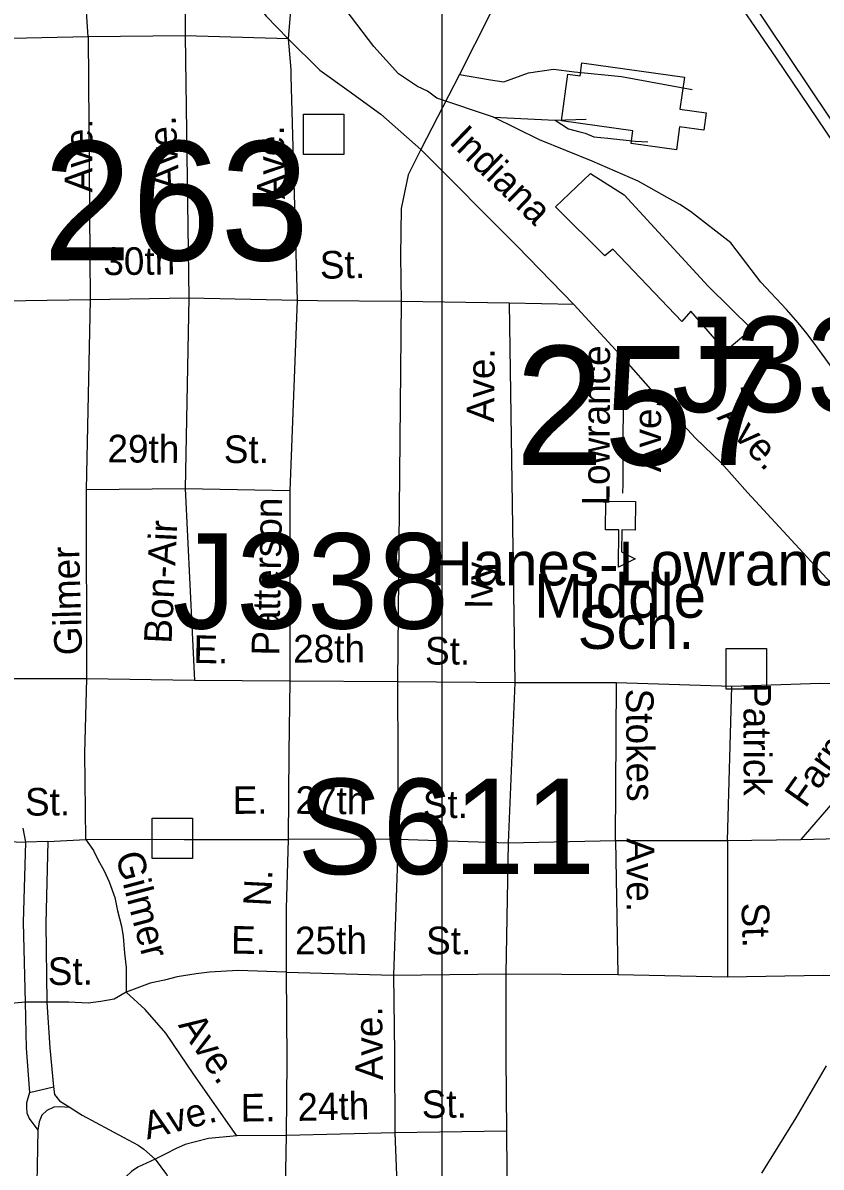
# Model space of a CAD drawing. Extents: x 1547597 to 1699558, y 810033 to 920809.
# Drawn here: x 1632281 to 1635027, y 864963 to 868899 of the extents above; entities that cross this region are included whole.
import ezdxf

# ---------------------------------------------------------------- set-up
doc = ezdxf.new("R2010")
doc.units = 0
for name, color, linetype in [('Exist Cultural Educational Facility High CELL', 7, 'Continuous'), ('Exist Cultural Educational Facility High Label', 7, 'Continuous'), ('Exist Cultural Shopping Center Building Footprint', 7, 'Continuous'), ('Exist Cultural Warehouse Building Footprint', 7, 'Continuous'), ('Exist Railroad Mainline', 7, 'Continuous'), ('Exist Railroad Siding', 7, 'Continuous'), ('Exist Road Non-System Structure Non-Sys Other CELL', 7, 'Continuous'), ('Exist Road Non-System Structure Non-Sys Other Number Label', 7, 'Continuous'), ('Exist Road Non-System Type 51', 7, 'Continuous'), ('Exist Road Non-System Type 51 Label', 7, 'Continuous'), ('Exist Road Primary Interstate Structure Ovrhead Sign Number Label', 7, 'Continuous'), ('Exist Road Primary US Divided Attributed', 7, 'Continuous'), ('Exist Road Secondary Structure Standard Bridge Number Label', 7, 'Continuous'), ('Map Preparation Inset Cut Line', 7, 'Continuous')]:
    doc.layers.add(name, color=color, linetype=linetype)

msp = doc.modelspace()

# ---------------------------------------------------------------- linework, layer by layer
at = {"layer": 'Exist Cultural Educational Facility High CELL'}
msp.add_lwpolyline([(1634388.2, 867252.9), (1634387.2, 867154.9), (1634341.1, 867155.4), (1634340.4, 867080.3), (1634387.2, 867055.6), (1634330.2, 867027), (1634331.5, 867155.5), (1634285.5, 867156), (1634286.5, 867253.9)], close=True, dxfattribs=at)
at = {"layer": 'Exist Cultural Shopping Center Building Footprint'}
msp.add_lwpolyline([(1634113.8, 868266.7), (1634233.2, 868381.1), (1634350, 868308.3), (1634638.3, 867993.9), (1634788.8, 867845.8), (1634698, 867770.4), (1634578.5, 867908.1), (1634547.4, 867871.7), (1634311.1, 868121.2), (1634282.5, 868097.8)], close=True, dxfattribs=at)
at = {"layer": 'Exist Cultural Warehouse Building Footprint'}
msp.add_lwpolyline([(1634204.5, 868761.8), (1634556.7, 868713), (1634541.4, 868602.9), (1634631.7, 868590.4), (1634623.3, 868529.9), (1634540.1, 868541.4), (1634529.3, 868463.3), (1634373.1, 868484.9), (1634379.1, 868528.2), (1634134.1, 868562.1), (1634156.3, 868722.8), (1634198.3, 868717)], close=True, dxfattribs=at)
at = {"layer": 'Exist Railroad Mainline'}
msp.add_line((1633900.3, 868574.7), (1634112.2, 868564.4), dxfattribs=at)
for points in [[(1633900.3, 868574.7), (1633705.5, 868640.7), (1633673.2, 868664.1), (1633638.5, 868680.3), (1633573.8, 868724.1), (1633488.1, 868818.3), (1633411.7, 868919.6), (1633209.6, 869185.7), (1632901.7, 869612.4), (1632304.2, 870244.7)], [(1635086.2, 867684.7), (1635012.8, 867784.9), (1634979.4, 867829.9), (1634947.6, 867868), (1634908.2, 867914), (1634819.2, 868007.5), (1634717, 868142.4), (1634577.3, 868250.9), (1634541.4, 868275.1), (1634497.6, 868299.2), (1634397.7, 868355.4), (1634240, 868424.1), (1634058.4, 868496.8), (1633900.3, 868574.7)], [(1634823.1, 864942.8), (1634941.4, 865133.3), (1635045.7, 865312)]]:
    msp.add_lwpolyline(points, dxfattribs=at)
at = {"layer": 'Exist Railroad Siding'}
for points in [[(1634112.2, 868564.4), (1634218.3, 868568.2)], [(1634112.2, 868564.4), (1634157.6, 868535.4), (1634197.4, 868524.6), (1634215.4, 868520.2), (1634245.1, 868507.6), (1634293, 868502.7), (1634386.9, 868492.7), (1634430.9, 868489.8)]]:
    msp.add_lwpolyline(points, dxfattribs=at)
at = {"layer": 'Exist Road Non-System Structure Non-Sys Other CELL'}
for points in [[(1633246.6, 868585.4), (1633385.6, 868585.4), (1633385.6, 868446.3), (1633246.6, 868446.3)], [(1634700.5, 866746.9), (1634839.4, 866746.9), (1634839.4, 866607.8), (1634700.5, 866607.8)], [(1632726, 866163.5), (1632865, 866163.5), (1632865, 866024.4), (1632726, 866024.4)]]:
    msp.add_lwpolyline(points, close=True, dxfattribs=at)
at = {"layer": 'Exist Road Non-System Type 51'}
for p, q in [((1633582.6, 867941.2), (1633570.1, 866633.1)), ((1633953.7, 867935.1), (1633973.1, 866628.9)), ((1632499.9, 866643.3), (1632118.6, 866643)), ((1632871.6, 866637.8), (1632499.9, 866643.3)), ((1633199.7, 866635.2), (1632871.6, 866637.8)), ((1633570.1, 866633.1), (1633199.7, 866635.2)), ((1633973.1, 866628.9), (1633570.1, 866633.1)), ((1633570.1, 866633.1), (1633572.2, 866091.6)), ((1633973.1, 866628.9), (1633951, 866079.1)), ((1634322.7, 866628.9), (1633973.1, 866628.9)), ((1634319.4, 866087.4), (1634322.7, 866628.9)), ((1634719.5, 866616.4), (1634322.7, 866628.9)), ((1634704.5, 866087.4), (1634719.5, 866616.4)), ((1632281, 866128.8), (1632290.5, 866080.6)), ((1631977.8, 866093.6), (1632290.5, 866080.6)), ((1632366.4, 866083.5), (1632290.5, 866080.6)), ((1632366.4, 866083.5), (1632497.1, 866090.8)), ((1632496.4, 866091.6), (1632836.1, 866090.8)), ((1632836.1, 866090.8), (1633194.1, 866090.8)), ((1633572.2, 866091.6), (1633194.1, 866090.8)), ((1633572.2, 866091.6), (1633555.6, 865623.9)), ((1633572.2, 866091.6), (1633951, 866079.1)), ((1633951, 866079.1), (1633942.7, 865628)), ((1633951, 866079.1), (1634319.4, 866087.4)), ((1634319.4, 866087.4), (1634704.5, 866087.4)), ((1634319.4, 866087.4), (1634327.7, 865625.9)), ((1634704.5, 866087.4), (1634957.6, 866090.4)), ((1634704.5, 866087.4), (1634704.5, 865617.6)), ((1633187.2, 865634.3), (1633555.6, 865623.9)), ((1633555.6, 865623.9), (1633942.7, 865628)), ((1633942.7, 865628), (1634327.7, 865625.9)), ((1634327.7, 865625.9), (1634704.5, 865617.6)), ((1632289.4, 865530.2), (1631980.6, 865502.8)), ((1632363.2, 865530.2), (1632289.4, 865530.2)), ((1632304, 865220.5), (1632386.2, 865239.4)), ((1633187.3, 865072), (1633017.3, 865070.5)), ((1633561, 865080.7), (1633187.3, 865072)), ((1633944.8, 865087.3), (1633561, 865080.7))]:
    msp.add_line(p, q, dxfattribs=at)
for points in [[(1632792.6, 869330.7), (1632839, 868931.3), (1632839, 868854.5)], [(1632792.6, 869330.7), (1632881.5, 869217.2), (1633034.7, 869030), (1633117.5, 868922.7), (1633193.4, 868844.3)], [(1633220.7, 869178.2), (1633193.4, 868844.3)], [(1633990.3, 869120.3), (1633886.9, 868928.6), (1633783.5, 868721.6)], [(1632505.4, 868851.1), (1632495.4, 869008.1)], [(1632505.4, 868851.1), (1632185.2, 868844.2), (1632148.5, 868844.2)], [(1632839, 868854.5), (1632505.4, 868851.1)], [(1632505.4, 868851.1), (1632512, 867946.3)], [(1633193.4, 868844.3), (1632839, 868854.5)], [(1632839, 868854.5), (1632852.3, 867953)], [(1633193.4, 868844.3), (1633203.2, 868738.6), (1633203.4, 868716.6), (1633224.3, 867944.9)], [(1633193.4, 868844.3), (1633302.8, 868737.4), (1633403.2, 868664.3), (1633512.7, 868585.2), (1633649.7, 868463.5)], [(1633783.5, 868721.6), (1633649.7, 868463.5)], [(1633783.5, 868721.6), (1633889.9, 868703.3), (1633935.5, 868697.2), (1634020.7, 868727.7), (1634105.9, 868739.8), (1634178.9, 868730.7), (1634340.1, 868715.5), (1634583.4, 868669.8)], [(1633649.7, 868463.5), (1633607, 868376.5), (1633582.6, 868260.8), (1633579.6, 868096.5), (1633582.6, 867941.2)], [(1633649.7, 868463.5), (1633981.3, 868131.7)], [(1633981.3, 868131.7), (1634175.9, 867930.8)], [(1632512, 867946.3), (1632141.8, 867941.3)], [(1632512, 867946.3), (1632499, 867294.1)], [(1632852.3, 867953), (1632512, 867946.3)], [(1632852.3, 867953), (1632839.3, 867297.4)], [(1633224.3, 867944.9), (1632852.3, 867953)], [(1633224.3, 867944.9), (1633199.6, 867290.7)], [(1633582.6, 867941.2), (1633295.1, 867943.5), (1633224.3, 867944.9)], [(1633953.7, 867935.1), (1633582.6, 867941.2)], [(1634175.9, 867930.8), (1633953.7, 867935.1)], [(1634175.9, 867930.8), (1634346.1, 867746.4)], [(1634346.1, 867746.4), (1634346.7, 867727.7), (1634345.1, 867313.9), (1634344.1, 867282.1)], [(1634346.1, 867746.4), (1634457.7, 867619.9), (1634594.6, 867470.7), (1634684.6, 867384.5), (1634773.6, 867283.6), (1635196.5, 866825.9), (1635292.2, 866728.9), (1635352.6, 866658.1)], [(1632499, 867294.1), (1632839.3, 867297.4)], [(1632839.3, 867297.4), (1632871.6, 866637.8)], [(1632839.3, 867297.4), (1633199.6, 867290.7)], [(1632499, 867294.1), (1632499.9, 866643.3)], [(1633199.6, 867290.7), (1633199.7, 866635.2)], [(1632499.9, 866643.3), (1632492.6, 866387.7), (1632496.4, 866091.6)], [(1633199.7, 866635.2), (1633195.5, 866389.4), (1633194.1, 866090.8)], [(1635308.5, 866624.8), (1635023.3, 866626.8), (1634719.5, 866616.4)], [(1635308.5, 866624.8), (1635302.2, 866587.3), (1635289.7, 866554), (1635273.1, 866514.4), (1635231.5, 866445.7), (1635169, 866360.3), (1635075.4, 866227), (1634957.6, 866090.4)], [(1632290.5, 866080.6), (1632282.5, 865804.8), (1632289.4, 865530.2)], [(1632366.4, 866083.5), (1632360.4, 865801.6), (1632363.2, 865530.2)], [(1632496.4, 866091.6), (1632524.5, 866052.5), (1632539.4, 866021.1), (1632560.6, 865982.1), (1632578.3, 865944.5), (1632597.4, 865890.3), (1632606.5, 865844.7), (1632620.1, 865792.7), (1632625.6, 865757.2), (1632631.1, 865699.7), (1632636.5, 865650.5), (1632636.5, 865565.7)], [(1633194.1, 866090.8), (1633187.2, 865852.9), (1633187.2, 865634.3)], [(1634957.6, 866090.4), (1635261.4, 866098.7), (1635581.1, 866100.8), (1635814.2, 866090.4)], [(1633187.2, 865634.3), (1633021.9, 865639.6), (1632961.8, 865636.8), (1632923.5, 865634.1), (1632877.1, 865628.6), (1632811.5, 865617.7), (1632767.7, 865606.8), (1632718.5, 865595.8), (1632636.5, 865565.7)], [(1633187.2, 865634.3), (1633188.9, 865329.9), (1633187.3, 865072)], [(1633555.6, 865623.9), (1633559, 865354.6), (1633561, 865080.7)], [(1633942.7, 865628), (1633942.5, 865341.3), (1633944.8, 865087.3)], [(1634704.5, 865617.6), (1635034.6, 865623.9), (1635338.4, 865619.7), (1635826.8, 865603.3)], [(1632636.5, 865565.7), (1632595.5, 865541.1), (1632549.1, 865532.9), (1632505.3, 865527.5), (1632439.7, 865530.2), (1632363.2, 865530.2)], [(1633017.3, 865070.5), (1632868.6, 865282.4), (1632772.6, 865423.9), (1632702.1, 865505.6), (1632636.5, 865565.7)], [(1632289.4, 865530.2), (1632292.3, 865372.8), (1632304, 865220.5)], [(1632363.2, 865530.2), (1632374.2, 865373.5), (1632386.2, 865239.4)], [(1632304, 865220.5), (1632293.5, 865184.7), (1632293, 865168.7), (1632295, 865150.6), (1632302.8, 865130.6), (1632332.2, 865090.2)], [(1632386.2, 865239.4), (1632389.9, 865213.3), (1632407.5, 865191.1), (1632443.2, 865168.6)], [(1632443.2, 865168.6), (1632407.1, 865170.5), (1632387.2, 865169.3), (1632363.2, 865157.6), (1632346.8, 865141.9), (1632337.6, 865119.5), (1632332.2, 865090.2)], [(1632443.2, 865168.6), (1632484.7, 865141.9), (1632625.6, 865066), (1632677.1, 865039.2), (1632696.8, 865025), (1632736.4, 864990.4)], [(1632332.2, 865090.2), (1632330.5, 864968.2), (1632329.5, 864910.2), (1632327, 864876.2), (1632309.4, 864754.5), (1632295.8, 864636.7), (1632284.3, 864537.1), (1632281.1, 864456.9), (1632284.5, 864407), (1632293.7, 864358.8), (1632305.1, 864318.8), (1632319.6, 864271.4), (1632337.9, 864217), (1632358.9, 864168), (1632382.3, 864131.7), (1632411.9, 864097.3), (1632432.3, 864059.8)], [(1633017.3, 865070.5), (1632919.3, 865061.9), (1632875.3, 865050.4), (1632839, 865040.9), (1632805.7, 865026.4), (1632774.6, 865010), (1632736.4, 864990.4)], [(1633561, 865080.7), (1633570.3, 864848.7), (1633569.6, 864762.7), (1633565.1, 864708.8), (1633558.8, 864664.9), (1633548.2, 864605.1), (1633533.7, 864545.1), (1633513.1, 864485.3), (1633494.7, 864437.5), (1633470.4, 864393.5), (1633446, 864352), (1633423.8, 864322), (1633389.5, 864288.5), (1633331.1, 864242.9), (1633244.7, 864183.8), (1633177.9, 864146.3)], [(1633187.3, 865072), (1633179, 864646.2), (1633177.9, 864146.3)], [(1633944.8, 865087.3), (1633946.9, 864809.3), (1633953.6, 864437.1), (1633961.8, 864181)], [(1632736.4, 864990.4), (1632676, 864963.4), (1632654.5, 864948.2), (1632635.7, 864930), (1632619.1, 864909.1), (1632607, 864888.3), (1632594.5, 864862.4), (1632588.5, 864842.5), (1632577.8, 864798.7), (1632573.2, 864760.7), (1632570.4, 864698.8), (1632560.2, 864541.1), (1632551.8, 864387.2), (1632546.9, 864311.2), (1632542, 864277.1), (1632537.3, 864254.4), (1632527.6, 864227.6), (1632511.1, 864193.7), (1632490.7, 864156.1), (1632468.2, 864120.3), (1632432.3, 864059.8)], [(1632736.4, 864990.4), (1632775.7, 864937.9), (1632806.8, 864879.5), (1632839.7, 864807), (1632868.7, 864736.5), (1632885.7, 864670.4), (1632894.9, 864616.3), (1632898.8, 864563), (1632897.4, 864514.2), (1632896.8, 864474.2), (1632889.8, 864396.3), (1632878.7, 864324.5), (1632865.8, 864258.7), (1632842.4, 864163), (1632810.6, 864033.5), (1632778.1, 863913)]]:
    msp.add_lwpolyline(points, dxfattribs=at)
at = {"layer": 'Exist Road Primary US Divided Attributed'}
for points in [[(1634172.3, 869946.5), (1634183, 869920.8), (1634223.1, 869824.3), (1634290, 869688.5), (1634383.1, 869516), (1634453.9, 869401.7), (1634518.6, 869301), (1634686.1, 869052), (1634872.3, 868777.7), (1635266.6, 868194.2), (1635506.5, 867829.7), (1635617.9, 867673.5), (1635695, 867548.7), (1635786.3, 867408.4)], [(1635802, 867462.7), (1635701.3, 867612.6), (1635543.7, 867848.1), (1635500, 867918.5), (1635268.2, 868258.6), (1634562.1, 869314.1), (1634449.7, 869484.5), (1634405.1, 869562.2), (1634318.8, 869733.1)]]:
    msp.add_lwpolyline(points, dxfattribs=at)
at = {"layer": 'Map Preparation Inset Cut Line'}
for points in [[(1633724, 874749.3), (1571208, 874749.3), (1571208, 831307.2), (1633724, 831307.2)], [(1694128.9, 831307.2), (1633724, 831307.2), (1633724, 874749.3), (1694128.9, 874749.3)]]:
    msp.add_lwpolyline(points, close=True, dxfattribs=at)

# ---------------------------------------------------------------- texts
at = {"layer": 'Exist Cultural Educational Facility High Label'}
for s, p in [('Hanes-Lowrance', (1633683.5, 866964.5)), ('Middle', (1634040.5, 866853.2)), ('Sch.', (1634189.9, 866746))]:
    msp.add_text(s, height=150, dxfattribs=at).set_placement(p)
at = {"layer": 'Exist Road Non-System Structure Non-Sys Other Number Label'}
for s, p in [('J334', (1634514.1, 867560.6)), ('J338', (1632795.5, 866815.7))]:
    msp.add_text(s, height=328.08, dxfattribs=at).set_placement(p)
at = {"layer": 'Exist Road Non-System Type 51 Label'}
for s, rotation, p in [('Ave.', 89.7732, (1632519.6, 868316.3)), ('Ave.', 92.9571, (1632819.5, 868327.8)), ('Ave.', 90.6665, (1633182.3, 868293.3)), ('Indiana', 316.0146, (1633743.3, 868487.7)), ('30th', 0.5753, (1632558.2, 868031.6)), ('St.', 1.382, (1633303.7, 868018.9)), ('Ave.', 89.4726, (1633902.2, 867525.5)), ('Lowrance', 89.7765, (1634299, 867239.1)), ('Ave.', 89.7765, (1634475.8, 867353.9)), ('Ave.', 312.6029, (1634665.8, 867540.7)), ('29th', 359.4917, (1632571.6, 867387.9)), ('St.', 359.9812, (1632972.3, 867385.4)), ('Patterson', 88.8992, (1633162.8, 866722)), ('Bon-Air', 87.2693, (1632792.3, 866762.9)), ('Gilmer', 91.5833, (1632484.9, 866725.3)), ('Ivy', 89.4726, (1633896.3, 866882.6)), ('E.', 359.1969, (1632867.2, 866697.7)), ('28th', 0.1276, (1633210.9, 866699.1)), ('St.', 0.0592, (1633664.5, 866692)), ('Stokes', 270.6039, (1634355.3, 866608.8)), ('Patrick', 270.035, (1634760.2, 866628.9)), ('Farmall', 54.7357, (1634972.8, 866194.7)), ('E.', 0.1727, (1633002.6, 866178.5)), ('27th', 359.5052, (1633218.4, 866178.8)), ('St.', 0.1727, (1632288.4, 866172.5)), ('St.', 0.0592, (1633657.1, 866164)), ('Ave.', 270.0568, (1634358.5, 866094.9)), ('Gilmer', 284.781, (1632599, 866036.2)), ('N.', 86.9968, (1633133.8, 865858.8)), ('St.', 271.7939, (1634752.9, 865872.4)), ('E.', 359.2025, (1632996.5, 865697.8)), ('25th', 0.4435, (1633217.7, 865695.2)), ('St.', 0.0592, (1633668.2, 865695.5)), ('St.', 0.4435, (1632366.9, 865589.5)), ('Ave.', 90.6536, (1633519.8, 865262.8)), ('Ave.', 304.1632, (1632813.4, 865451.4)), ('E.', 0.5232, (1633030.6, 865120)), ('24th', 1.3204, (1633226.5, 865122.2)), ('St.', 0.987, (1633653.8, 865131.5)), ('Ave.', 14.6538, (1632708.7, 865057.7))]:
    msp.add_text(s, height=95, rotation=rotation, dxfattribs=at).set_placement(p)
at = {"layer": 'Exist Road Primary Interstate Structure Ovrhead Sign Number Label'}
msp.add_text('S611', height=328.08, dxfattribs=at).set_placement((1633225.3, 865971.3))
at = {"layer": 'Exist Road Secondary Structure Standard Bridge Number Label'}
for s, p in [('263', (1632350.6, 868082.4)), ('257', (1633974.9, 867378.1))]:
    msp.add_text(s, height=410.1, dxfattribs=at).set_placement(p)

doc.saveas('drawing.dxf')
